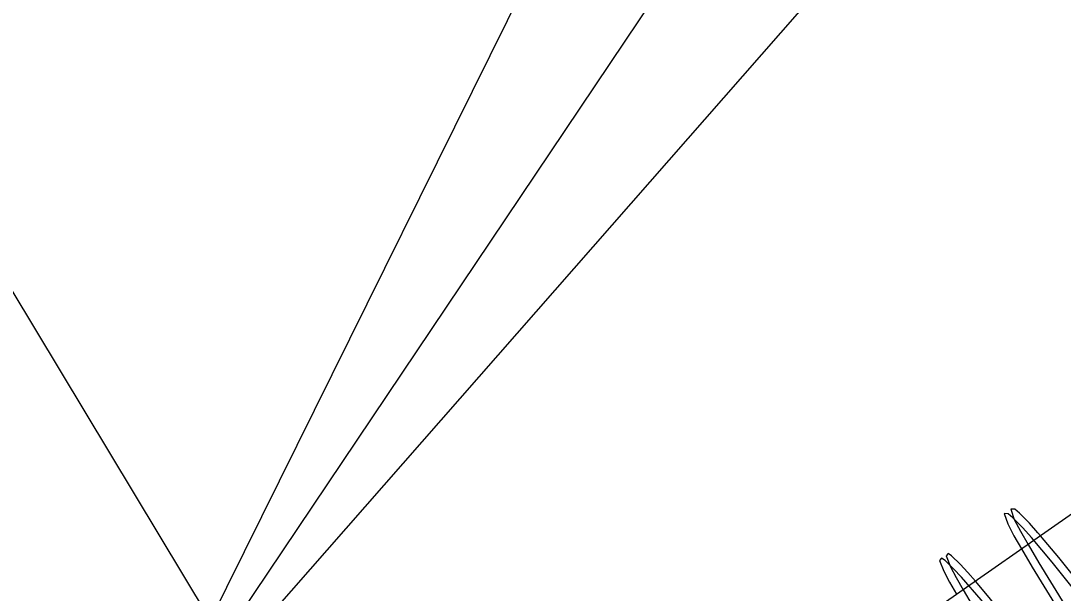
# Model space of a CAD drawing. Extents: x 1312564.2 to 1312581.5, y 1207298.4 to 1207352.6.
# Drawn here: x 1312566.96486 to 1312567.00766, y 1207330.76533 to 1207330.78882 of the extents above; entities that cross this region are included whole.
import ezdxf

# ---------------------------------------------------------------- set-up
doc = ezdxf.new("R2010")
doc.units = 0
for name, color, linetype in [('Level 15', 7, 'Continuous'), ('Level 22', 7, 'Continuous'), ('Level 62', 7, 'Continuous')]:
    doc.layers.add(name, color=color, linetype=linetype)

msp = doc.modelspace()

# ---------------------------------------------------------------- linework, layer by layer
at = {"layer": 'Level 15'}
msp.add_line((1312568.107861, 1207332.452356), (1312566.969711, 1207330.758303), dxfattribs=at)
msp.add_lwpolyline([(1312566.8583, 1207330.998173), (1312566.890044, 1207330.922595), (1312566.925757, 1207330.849145), (1312566.964445, 1207330.777825), (1312567.006109, 1207330.708634), (1312567.051741, 1207330.641572), (1312567.10035, 1207330.576638), (1312567.150942, 1207330.514898), (1312567.205503, 1207330.456352), (1312567.262047, 1207330.399934), (1312567.321568, 1207330.347775), (1312567.383072, 1207330.297744), (1312567.447553, 1207330.250907), (1312567.513025, 1207330.208328), (1312567.581474, 1207330.170006), (1312567.650914, 1207330.133814)], dxfattribs=at)
msp.add_lwpolyline([(1312566.969711, 1207330.758303), (1312567.020862, 1207330.861554), (1312567.030335, 1207330.848851), (1312567.045692, 1207330.844935)], close=True, dxfattribs=at)
at = {"layer": 'Level 22'}
msp.add_line((1312567.017235, 1207330.77503), (1312566.988719, 1207330.755109), dxfattribs=at)
at = {"layer": 'Level 62'}
for points in [[(1312567.00672, 1207330.767685), (1312567.006622, 1207330.767801), (1312567.00627, 1207330.768194), (1312567.005858, 1207330.768613), (1312567.00567, 1207330.768769), (1312567.00551, 1207330.768781), (1312567.00565, 1207330.768357), (1312567.005901, 1207330.767869), (1312567.006215, 1207330.767331)], [(1312567.008197, 1207330.765375), (1312567.007209, 1207330.766599), (1312567.006354, 1207330.767613), (1312567.006001, 1207330.768006), (1312567.005589, 1207330.768425), (1312567.005401, 1207330.768581), (1312567.005241, 1207330.768593), (1312567.005382, 1207330.76817), (1312567.005632, 1207330.767681), (1312567.005946, 1207330.767144)], [(1312567.016853, 1207330.754955), (1312567.016458, 1207330.755417), (1312567.015707, 1207330.756321), (1312567.015151, 1207330.757004), (1312567.013961, 1207330.758494), (1312567.012743, 1207330.760045), (1312567.011956, 1207330.761057), (1312567.01052, 1207330.76292), (1312567.009157, 1207330.764686), (1312567.008466, 1207330.765563), (1312567.007478, 1207330.766787), (1312567.00672, 1207330.767685)], [(1312567.004052, 1207330.765821), (1312567.003748, 1207330.766174), (1312567.003429, 1207330.766518), (1312567.003076, 1207330.766853), (1312567.002929, 1207330.766952), (1312567.002848, 1207330.766855), (1312567.003025, 1207330.766412), (1312567.00326, 1207330.765966), (1312567.00355, 1207330.765469)], [(1312567.005946, 1207330.767144), (1312567.006386, 1207330.76639), (1312567.007453, 1207330.764652), (1312567.008134, 1207330.763549), (1312567.00931, 1207330.761648), (1312567.01045, 1207330.759801), (1312567.011027, 1207330.758863), (1312567.01187, 1207330.757488), (1312567.012401, 1207330.756617), (1312567.013347, 1207330.755051), (1312567.014098, 1207330.753784), (1312567.014408, 1207330.753247)], [(1312567.006215, 1207330.767331), (1312567.006655, 1207330.766578), (1312567.007722, 1207330.764839), (1312567.008403, 1207330.763737), (1312567.009579, 1207330.761836), (1312567.010718, 1207330.759989), (1312567.011296, 1207330.759051), (1312567.012139, 1207330.757676), (1312567.01267, 1207330.756805), (1312567.013615, 1207330.755239), (1312567.014367, 1207330.753972), (1312567.014685, 1207330.753421)], [(1312567.007706, 1207330.760717), (1312567.006159, 1207330.76272), (1312567.005378, 1207330.763708), (1312567.004285, 1207330.76505), (1312567.003479, 1207330.765986), (1312567.00316, 1207330.76633), (1312567.002807, 1207330.766665), (1312567.00266, 1207330.766764), (1312567.002579, 1207330.766667), (1312567.002757, 1207330.766225), (1312567.002991, 1207330.765778), (1312567.003281, 1207330.765282)], [(1312567.014183, 1207330.75309), (1312567.013515, 1207330.753874), (1312567.012999, 1207330.754498), (1312567.011858, 1207330.755911), (1312567.010499, 1207330.757635), (1312567.009606, 1207330.758783), (1312567.007975, 1207330.760905), (1312567.006428, 1207330.762907), (1312567.005647, 1207330.763896), (1312567.004554, 1207330.765238), (1312567.004052, 1207330.765821)], [(1312567.00355, 1207330.765469), (1312567.003921, 1207330.764834), (1312567.004832, 1207330.763343), (1312567.005407, 1207330.762409), (1312567.006402, 1207330.760795), (1312567.007513, 1207330.758991), (1312567.00809, 1207330.758052), (1312567.008951, 1207330.756647), (1312567.008951, 1207330.756647), (1312567.009506, 1207330.755739), (1312567.010522, 1207330.754061), (1312567.011455, 1207330.752498), (1312567.011931, 1207330.751682), (1312567.012005, 1207330.751548)]]:
    msp.add_lwpolyline(points, dxfattribs=at)

doc.saveas('drawing.dxf')
